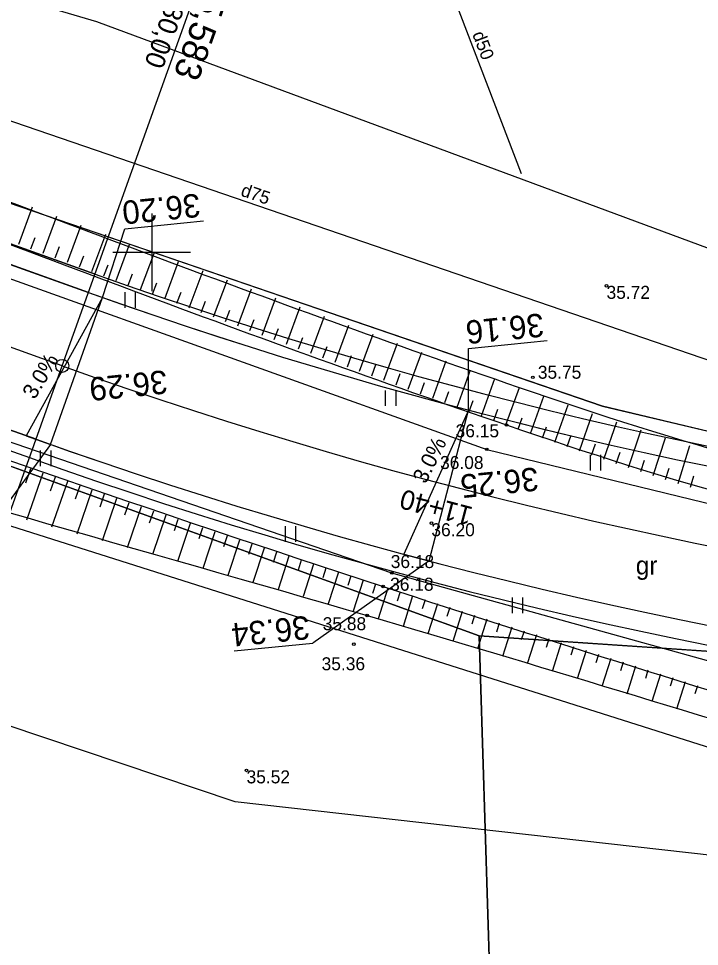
# Model space of a CAD drawing. Extents: x 469981 to 472086, y 246785 to 247785.
# Drawn here: x 470944.87 to 470971.09, y 247173.29 to 247208.99 of the extents above; entities that cross this region are included whole.
import ezdxf

# ---------------------------------------------------------------- set-up
doc = ezdxf.new("R2010")
doc.units = 0
for name, color, linetype in [('0_922', 7, 'Continuous'), ('0_Asfalta_mala', 7, 'Continuous'), ('0_Asfalta_Nomale', 7, 'Continuous'), ('0_Ruut_Braukt', 7, 'Continuous'), ('0_Ruut_nomale', 7, 'Continuous'), ('0_vertikals', 7, 'Continuous'), ('0_vertkals_cipari', 7, 'Continuous'), ('0_Virazjas', 7, 'Continuous'), ('21', 7, 'Continuous'), ('5_patagas', 7, 'Continuous'), ('6_piketaza', 7, 'Continuous'), ('9', 7, 'Continuous'), ('CELI_CMAL_####_####_#', 7, 'Continuous'), ('CELI_CSEG_####_TKST_#', 7, 'Continuous'), ('DREN_VADP_####_####_#', 7, 'Continuous'), ('DREN_VADP_####_TKST_#', 7, 'Continuous'), ('DREN_VADP_KLKT_####_#', 7, 'Continuous'), ('DREN_VADP_KLKT_TKST_#', 7, 'Continuous'), ('GEOD_ELEM_####_####_#', 7, 'Continuous'), ('RAMI_UZMR_####_####_#', 7, 'Continuous'), ('RELJ_AATZ_####_TKST_#', 7, 'Continuous'), ('RELJ_ELEM_####_####_#', 7, 'Continuous'), ('RELJ_NOGA_####_####_#', 7, 'Continuous'), ('RELJ_NOGL_####_####_#', 7, 'Continuous'), ('ROBZ_PROJ_####_####_#', 7, 'Continuous'), ('ROBZ_UZMR_####_####_#', 7, 'Continuous'), ('TERT_ELEM_####_####_#', 7, 'Continuous')]:
    doc.layers.add(name, color=color, linetype=linetype)

msp = doc.modelspace()

# ---------------------------------------------------------------- linework, layer by layer
msp.add_circle((470946.556, 247195.632), 0.25)
at = {"layer": '0_922'}
msp.add_line((470946.556, 247195.632), (470897.667, 247213.101), dxfattribs=at)
msp.add_arc((471007.123, 247365.136), 180, 250.3373, 277.44649, dxfattribs=at)
at = {"layer": '0_Asfalta_mala'}
for p, q in [((470898.676, 247215.926), (470947.566, 247198.456)), ((470896.657, 247210.276), (470945.547, 247192.806))]:
    msp.add_line(p, q, dxfattribs=at)
for radius in [177, 183]:
    msp.add_arc((471007.123, 247365.136), radius, 250.3373, 277.44649, dxfattribs=at)
at = {"layer": '0_Asfalta_Nomale'}
for p, q in [((470898.928, 247216.632), (470947.818, 247199.163)), ((470896.405, 247209.569), (470945.295, 247192.1))]:
    msp.add_line(p, q, dxfattribs=at)
for radius in [176.25, 183.75]:
    msp.add_arc((471007.123, 247365.136), radius, 250.3373, 277.44649, dxfattribs=at)
at = {"layer": '0_Ruut_Braukt'}
for p, q in [((470947.565, 247198.457), (470898.676, 247215.926)), ((470896.657, 247210.276), (470945.546, 247192.807))]:
    msp.add_line(p, q, dxfattribs=at)
for radius in [177, 183]:
    msp.add_arc((471007.123, 247365.136), radius, 250.3373, 277.44649, dxfattribs=at)
at = {"layer": '0_Ruut_nomale'}
for p, q in [((470947.818, 247199.163), (470898.928, 247216.632)), ((470945.546, 247192.807), (470896.657, 247210.276)), ((470896.405, 247209.569), (470945.294, 247192.1))]:
    msp.add_line(p, q, dxfattribs=at)
for points in [[(470898.676, 247215.926), (470947.565, 247198.457), (470947.566, 247198.456)], [(470945.547, 247192.806), (470945.546, 247192.807)]]:
    msp.add_lwpolyline(points, dxfattribs=at)
for radius, start, end in [(176.25, 250.3373, 277.44649), (177, 250.33757, 277.4462), (183, 250.33757, 277.44649), (183.75, 250.3373, 277.44649)]:
    msp.add_arc((471007.123, 247365.136), radius, start, end, dxfattribs=at)
at = {"layer": '0_vertikals'}
for p, q in [((470948.968, 247200.909), (470951.999, 247201.213)), ((470948.105, 247198.265), (470948.968, 247200.909)), ((470962.196, 247196.302), (470965.228, 247196.606)), ((470962.2, 247193.931), (470962.196, 247196.302)), ((470946.105, 247192.608), (470943.452, 247188.99)), ((470960.677, 247188.128), (470956.207, 247184.968)), ((470953.176, 247184.664), (470956.207, 247184.968))]:
    msp.add_line(p, q, dxfattribs=at)
for points in [[(470948.105, 247198.265), (470945.163, 247192.943), (470946.105, 247192.608)], [(470962.2, 247193.931), (470959.71, 247188.384), (470960.677, 247188.128)]]:
    msp.add_lwpolyline(points, close=True, dxfattribs=at)
at = {"layer": '0_Virazjas'}
msp.add_line((470939.153, 247174.914), (470946.556, 247195.632), dxfattribs=at)
at = {"layer": '21'}
msp.add_line((470946.556, 247195.632), (470897.667, 247213.101), dxfattribs=at)
msp.add_arc((471007.123, 247365.136), 180, 250.3373, 277.44649, dxfattribs=at)
at = {"layer": '5_patagas'}
msp.add_lwpolyline([(470946.556, 247195.632), (470953.285, 247214.465)], dxfattribs=at)
at = {"layer": '6_piketaza'}
msp.add_lwpolyline([(470961.375, 247190.788), (470961.502, 247191.271)], dxfattribs=at)
at = {"layer": 'CELI_CMAL_####_####_#'}
for points in [[(470887.869, 247219.351), (470907.988, 247212.254), (470934.743, 247202.499), (470962.898, 247192.42), (470982.559, 247187.627), (470994.5, 247186.238), (471002.099, 247186.455), (471014.161, 247188.048), (471038.308, 247191.645)], [(471015.923, 247182.598), (470992.26, 247181.035), (470978.943, 247182.194), (470959.244, 247187.66), (470932.844, 247196.714), (470906.026, 247206.836), (470881.196, 247215.092)]]:
    msp.add_lwpolyline(points, dxfattribs=at)
at = {"layer": 'DREN_VADP_####_####_#'}
for points in [[(470845.346, 247220.939), (470990.896, 247174.789)], [(470964.232, 247203.017), (470957.633, 247220.267)]]:
    msp.add_lwpolyline(points, dxfattribs=at)
at = {"layer": 'DREN_VADP_KLKT_####_#'}
msp.add_lwpolyline([(470998.012, 247199.651), (470980.588, 247192.708), (470867.536, 247231.459)], dxfattribs=at)
at = {"layer": 'GEOD_ELEM_####_####_#'}
for p, q in [((470950, 247201.5), (470950, 247200)), ((470948.5, 247200), (470950, 247200)), ((470950, 247200), (470950, 247198.5)), ((470950, 247200), (470951.5, 247200))]:
    msp.add_line(p, q, dxfattribs=at)
at = {"layer": 'RAMI_UZMR_####_####_#'}
for points in [[(470560.64, 247175.144), (470793.366, 247232.231), (470822.25, 247233), (470855.497, 247231.608), (470869.75, 247235.5), (470872.288, 247238.827), (470875.523, 247240.24), (470882.387, 247236.327), (470885.36, 247235.904), (470900.348, 247222.872), (470947.872, 247208.875), (470978.25, 247197.629), (470994.287, 247200.731), (471010.572, 247199.465), (471044.448, 247201.846)], [(471016.707, 247172.079), (470997.217, 247171.376), (470979.902, 247175.851), (470953.212, 247178.863), (470866.8, 247207.896), (470847.133, 247208.95), (470818.512, 247207.896), (470793.929, 247204.557), (470730.787, 247190.475), (470682.857, 247179.693), (470601.924, 247155.957)]]:
    msp.add_lwpolyline(points, dxfattribs=at)
at = {"layer": 'RELJ_ELEM_####_####_#'}
for centre in [(470967.511, 247198.71), (470964.676, 247195.19), (470963.658, 247193.357), (470962.898, 247192.42), (470960.767, 247189.576), (470959.244, 247187.661), (470958.906, 247187.142), (470958.298, 247186.024), (470957.783, 247184.924), (470953.652, 247180.068)]:
    msp.add_circle(centre, 0.05, dxfattribs=at)
at = {"layer": 'RELJ_NOGA_####_####_#'}
for p, q in [((470944.883, 247200.314), (470945.415, 247201.744)), ((470945.82, 247199.965), (470946.352, 247201.395)), ((470946.757, 247199.616), (470947.29, 247201.046)), ((470945.351, 247200.14), (470945.511, 247200.569)), ((470947.694, 247199.267), (470948.228, 247200.695)), ((470948.631, 247198.917), (470949.164, 247200.345)), ((470946.289, 247199.791), (470946.448, 247200.22)), ((470949.568, 247198.567), (470950.102, 247199.995)), ((470947.226, 247199.442), (470947.386, 247199.87)), ((470950.504, 247198.216), (470951.038, 247199.645)), ((470948.162, 247199.092), (470948.323, 247199.52)), ((470951.441, 247197.866), (470951.975, 247199.295)), ((470949.099, 247198.742), (470949.259, 247199.17)), ((470952.378, 247197.516), (470952.912, 247198.945)), ((470950.036, 247198.392), (470950.196, 247198.82)), ((470953.314, 247197.166), (470953.848, 247198.595)), ((470950.973, 247198.041), (470951.133, 247198.47)), ((470954.251, 247196.816), (470954.784, 247198.246)), ((470951.909, 247197.691), (470952.069, 247198.12)), ((470955.188, 247196.467), (470955.721, 247197.897)), ((470952.846, 247197.341), (470953.006, 247197.77)), ((470956.126, 247196.119), (470956.657, 247197.548)), ((470953.783, 247196.991), (470953.943, 247197.42)), ((470957.063, 247195.771), (470957.593, 247197.201)), ((470954.72, 247196.642), (470954.879, 247197.071)), ((470958.001, 247195.424), (470958.53, 247196.854)), ((470955.657, 247196.293), (470955.816, 247196.722)), ((470958.939, 247195.078), (470959.466, 247196.509)), ((470956.594, 247195.945), (470956.753, 247196.374)), ((470959.878, 247194.732), (470960.404, 247196.165)), ((470957.532, 247195.597), (470957.691, 247196.026)), ((470960.817, 247194.389), (470961.341, 247195.821)), ((470958.47, 247195.251), (470958.628, 247195.68)), ((470961.756, 247194.046), (470962.278, 247195.48)), ((470959.408, 247194.905), (470959.566, 247195.335)), ((470960.347, 247194.561), (470960.505, 247194.99)), ((470962.696, 247193.705), (470963.216, 247195.139)), ((470961.286, 247194.217), (470961.443, 247194.647)), ((470963.637, 247193.365), (470964.155, 247194.8)), ((470962.226, 247193.875), (470962.382, 247194.305)), ((470964.578, 247193.027), (470965.092, 247194.464)), ((470963.166, 247193.535), (470963.322, 247193.965)), ((470965.52, 247192.692), (470966.028, 247194.132)), ((470964.107, 247193.196), (470964.262, 247193.626)), ((470966.464, 247192.362), (470966.964, 247193.804)), ((470965.049, 247192.859), (470965.202, 247193.291)), ((470967.41, 247192.037), (470967.901, 247193.483)), ((470965.992, 247192.526), (470966.143, 247192.959)), ((470968.358, 247191.718), (470968.838, 247193.169)), ((470969.308, 247191.408), (470969.775, 247192.864)), ((470966.936, 247192.198), (470967.085, 247192.632)), ((470970.262, 247191.107), (470970.716, 247192.568)), ((470967.883, 247191.877), (470968.029, 247192.311)), ((470968.833, 247191.562), (470968.975, 247191.998)), ((470945.337, 247191.671), (470945.145, 247191.118)), ((470945.337, 247191.671), (470945.145, 247191.118)), ((470945.809, 247191.507), (470945.18, 247189.694)), ((470945.809, 247191.507), (470945.18, 247189.694)), ((470969.785, 247191.256), (470969.923, 247191.694)), ((470946.281, 247191.343), (470946.096, 247190.808)), ((470946.281, 247191.343), (470946.096, 247190.808)), ((470946.754, 247191.179), (470946.148, 247189.428)), ((470946.754, 247191.179), (470946.148, 247189.428)), ((470970.74, 247190.96), (470970.873, 247191.4)), ((470947.227, 247191.016), (470947.049, 247190.5)), ((470947.227, 247191.016), (470947.049, 247190.5)), ((470947.699, 247190.853), (470947.118, 247189.162)), ((470947.699, 247190.853), (470947.118, 247189.162)), ((470948.172, 247190.691), (470948.001, 247190.193)), ((470948.172, 247190.691), (470948.001, 247190.193)), ((470948.645, 247190.529), (470948.087, 247188.898)), ((470948.645, 247190.529), (470948.087, 247188.898)), ((470949.118, 247190.367), (470948.955, 247189.887)), ((470949.118, 247190.367), (470948.955, 247189.887)), ((470949.592, 247190.206), (470949.057, 247188.634)), ((470949.592, 247190.206), (470949.057, 247188.634)), ((470950.065, 247190.045), (470949.908, 247189.582)), ((470950.065, 247190.045), (470949.908, 247189.582)), ((470950.539, 247189.884), (470950.026, 247188.37)), ((470950.539, 247189.884), (470950.026, 247188.37)), ((470951.012, 247189.724), (470950.862, 247189.278)), ((470951.012, 247189.724), (470950.862, 247189.278)), ((470951.486, 247189.565), (470950.995, 247188.106)), ((470951.486, 247189.565), (470950.995, 247188.106)), ((470951.96, 247189.405), (470951.816, 247188.976)), ((470951.96, 247189.405), (470951.816, 247188.976)), ((470952.434, 247189.247), (470951.964, 247187.84)), ((470952.434, 247189.247), (470951.964, 247187.84)), ((470952.908, 247189.089), (470952.77, 247188.674)), ((470952.908, 247189.089), (470952.77, 247188.674)), ((470953.383, 247188.931), (470952.933, 247187.571)), ((470953.383, 247188.931), (470952.933, 247187.571)), ((470953.858, 247188.774), (470953.725, 247188.373)), ((470953.858, 247188.774), (470953.725, 247188.373)), ((470954.332, 247188.617), (470953.899, 247187.301)), ((470954.332, 247188.617), (470953.899, 247187.301)), ((470954.807, 247188.461), (470954.68, 247188.072)), ((470954.807, 247188.461), (470954.68, 247188.072)), ((470955.283, 247188.305), (470954.866, 247187.028)), ((470955.283, 247188.305), (470954.866, 247187.028)), ((470955.758, 247188.15), (470955.635, 247187.772)), ((470955.758, 247188.15), (470955.635, 247187.772)), ((470956.234, 247187.996), (470955.831, 247186.752)), ((470956.234, 247187.996), (470955.831, 247186.752)), ((470956.709, 247187.842), (470956.59, 247187.473)), ((470956.709, 247187.842), (470956.59, 247187.473)), ((470957.185, 247187.689), (470956.794, 247186.471)), ((470957.185, 247187.689), (470956.794, 247186.471)), ((470957.661, 247187.537), (470957.546, 247187.175)), ((470957.661, 247187.537), (470957.546, 247187.175)), ((470958.138, 247187.385), (470957.756, 247186.187)), ((470958.138, 247187.385), (470957.756, 247186.187)), ((470958.615, 247187.234), (470958.501, 247186.876)), ((470958.615, 247187.234), (470958.501, 247186.876)), ((470959.091, 247187.083), (470958.717, 247185.897)), ((470959.091, 247187.083), (470958.717, 247185.897)), ((470959.568, 247186.933), (470959.456, 247186.579)), ((470959.568, 247186.933), (470959.456, 247186.579)), ((470960.045, 247186.782), (470959.675, 247185.608)), ((470960.045, 247186.782), (470959.675, 247185.608)), ((470960.522, 247186.632), (470960.411, 247186.281)), ((470960.522, 247186.632), (470960.411, 247186.281)), ((470960.999, 247186.481), (470960.632, 247185.319)), ((470960.999, 247186.481), (470960.632, 247185.319)), ((470961.475, 247186.331), (470961.366, 247185.984)), ((470961.475, 247186.331), (470961.366, 247185.984)), ((470961.952, 247186.181), (470961.589, 247185.03)), ((470961.952, 247186.181), (470961.589, 247185.03)), ((470962.429, 247186.03), (470962.321, 247185.687)), ((470962.429, 247186.03), (470962.321, 247185.687)), ((470962.906, 247185.88), (470962.547, 247184.741)), ((470962.906, 247185.88), (470962.547, 247184.741)), ((470963.383, 247185.729), (470963.276, 247185.389)), ((470963.383, 247185.729), (470963.276, 247185.389)), ((470963.86, 247185.579), (470963.504, 247184.451)), ((470963.86, 247185.579), (470963.504, 247184.451)), ((470964.337, 247185.428), (470964.23, 247185.092)), ((470964.337, 247185.428), (470964.23, 247185.092)), ((470964.813, 247185.278), (470964.461, 247184.162)), ((470964.813, 247185.278), (470964.461, 247184.162)), ((470965.29, 247185.128), (470965.185, 247184.795)), ((470965.29, 247185.128), (470965.185, 247184.795)), ((470965.767, 247184.977), (470965.419, 247183.873)), ((470965.767, 247184.977), (470965.419, 247183.873)), ((470966.244, 247184.827), (470966.14, 247184.497)), ((470966.244, 247184.827), (470966.14, 247184.497)), ((470966.721, 247184.676), (470966.376, 247183.584)), ((470966.721, 247184.676), (470966.376, 247183.584)), ((470967.198, 247184.526), (470967.095, 247184.2)), ((470967.198, 247184.526), (470967.095, 247184.2)), ((470967.674, 247184.376), (470967.333, 247183.295)), ((470967.674, 247184.376), (470967.333, 247183.295)), ((470968.151, 247184.225), (470968.049, 247183.903)), ((470968.151, 247184.225), (470968.049, 247183.903)), ((470968.628, 247184.075), (470968.291, 247183.005)), ((470968.628, 247184.075), (470968.291, 247183.005)), ((470969.105, 247183.924), (470969.004, 247183.605)), ((470969.105, 247183.924), (470969.004, 247183.605)), ((470969.582, 247183.774), (470969.248, 247182.716)), ((470969.582, 247183.774), (470969.248, 247182.716)), ((470970.059, 247183.624), (470969.959, 247183.308)), ((470970.059, 247183.624), (470969.959, 247183.308)), ((470970.535, 247183.473), (470970.205, 247182.427)), ((470970.535, 247183.473), (470970.205, 247182.427)), ((470971.012, 247183.323), (470970.914, 247183.011)), ((470971.012, 247183.323), (470970.914, 247183.011))]:
    msp.add_line(p, q, dxfattribs=at)
for points in [[(470889.682, 247220.928), (470894.215, 247218.482), (470908.262, 247213.396), (470935.093, 247203.884), (470963.658, 247193.357), (470982.569, 247188.667), (470987.924, 247188.377)], [(470443.762, 247118.331), (470443.88, 247120.814), (470444.471, 247122.233), (470445.96, 247123.747), (470447.74, 247124.344), (470466.701, 247130.323), (470490.205, 247137.037), (470509.522, 247142.633), (470536.42, 247149.583), (470558.637, 247154.955), (470585.403, 247162.504), (470607.875, 247168.231), (470633.412, 247175.414), (470656.062, 247180.759), (470680.788, 247187.471), (470708.074, 247193.923), (470734.191, 247200.317), (470761.697, 247206.456), (470789.773, 247212.754), (470817.257, 247216.179), (470830.019, 247217.144), (470848.586, 247217.569), (470861.752, 247217.476), (470881.066, 247214.264), (470905.336, 247205.96), (470932.738, 247196.11), (470958.906, 247187.141), (470978.102, 247181.086)]]:
    msp.add_spline(points, degree=3, dxfattribs=at)
at = {"layer": 'RELJ_NOGL_####_####_#'}
for points in [[(470890.406, 247222.27), (470894.84, 247219.878), (470908.777, 247214.832), (470935.612, 247205.319), (470964.107, 247194.817), (470982.796, 247190.182), (470988.007, 247189.901)], [(470444.636, 247118.184), (470444.802, 247120.028), (470444.991, 247120.926), (470445.558, 247121.73), (470446.408, 247122.251), (470448.872, 247122.621), (470466.486, 247128.526), (470490.665, 247135.792), (470509.603, 247140.94), (470537.55, 247147.945), (470558.966, 247153.542), (470586.086, 247160.934), (470607.922, 247166.842), (470634.241, 247173.648), (470681.28, 247185.658), (470708.292, 247192.117), (470734.878, 247198.699), (470761.457, 247204.922), (470790.498, 247211.068), (470817.148, 247213.701), (470830.618, 247215.209), (470848.022, 247215.369), (470862.099, 247215.472), (470880.883, 247212.412), (470904.425, 247203.826), (470932.21, 247193.701), (470958.298, 247186.024), (470977.689, 247180.167)]]:
    msp.add_spline(points, degree=3, dxfattribs=at)
at = {"layer": 'ROBZ_PROJ_####_####_#'}
for points in [[(470613.752, 247179.765), (470688.303, 247197.106), (470783.692, 247219.293), (470809.088, 247224.67), (470845.751, 247226.447), (470876.169, 247225.296), (470921.641, 247209.731), (470967.353, 247194.084), (470989.48, 247188.802), (471001.509, 247189.266), (471050.609, 247195.379), (471093.674, 247200.298), (471124.72, 247213.54), (471341.261, 247348.2), (471524.883, 247464.852)], [(471398.351, 247372.094), (471346.741, 247338.478), (471133.176, 247205.05), (471108.425, 247194.786), (471087.339, 247189.709), (471023.306, 247181.157), (470962.604, 247185.245), (470905.63, 247205.857), (470878.75, 247214.454), (470852.344, 247217.039), (470815.743, 247215.147), (470778.583, 247209.26), (470718.669, 247194.633), (470636.973, 247175.147), (470468.364, 247124.23), (470431.624, 247112.202), (470396.219, 247097.502), (470371.503, 247083.47), (470275.956, 246992.729), (470152.342, 246907.761), (470066.737, 246851.23)], [(470979.699, 247245.057), (471001.509, 247189.266), (470989.48, 247188.802), (470967.353, 247194.084), (470921.641, 247209.731), (470906.814, 247253.012)]]:
    msp.add_lwpolyline(points, dxfattribs=at)
at = {"layer": 'ROBZ_UZMR_####_####_#'}
for points in [[(470722.834, 247152.788), (470718.669, 247194.633), (470778.583, 247209.26), (470815.743, 247215.147), (470852.344, 247217.039), (470878.75, 247214.454), (470905.63, 247205.857), (470962.604, 247185.245), (470963.67, 247151.03)], [(470963.76, 247148.152), (470962.604, 247185.245), (471023.306, 247181.157), (471087.339, 247189.709), (471108.425, 247194.786), (471133.176, 247205.05), (471165.539, 247180.17)]]:
    msp.add_lwpolyline(points, dxfattribs=at)
at = {"layer": 'TERT_ELEM_####_####_#'}
for p, q in [((470948.981, 247197.863), (470948.981, 247198.463)), ((470949.381, 247197.863), (470949.381, 247198.463)), ((470959.006, 247194.09), (470959.006, 247194.69)), ((470959.406, 247194.09), (470959.406, 247194.69)), ((470945.724, 247191.774), (470945.724, 247192.374)), ((470946.124, 247191.774), (470946.124, 247192.374)), ((470966.89, 247191.603), (470966.89, 247192.203)), ((470967.29, 247191.603), (470967.29, 247192.203)), ((470955.15, 247188.859), (470955.15, 247189.459)), ((470955.55, 247188.859), (470955.55, 247189.459)), ((470963.891, 247186.114), (470963.891, 247186.714)), ((470964.291, 247186.114), (470964.291, 247186.714))]:
    msp.add_line(p, q, dxfattribs=at)

# ---------------------------------------------------------------- texts
msp.add_text('R= 180,00', height=0.75, rotation=250.3373).set_placement((470951.274, 247211.642))
at = {"layer": '0_vertkals_cipari'}
for s, height, rotation, p in [('36.20', 0.9, 185.7316, (470951.823, 247202.267)), ('36.16', 0.9, 185.7316, (470965.051, 247197.66)), ('3.0%', 0.5993, 58.6635, (470945.494, 247194.309)), ('36.29', 0.9, 185.7316, (470950.557, 247195.472)), ('3.0%', 0.5993, 63.4382, (470960.55, 247191.063)), ('36.25', 0.9, 185.7316, (470964.844, 247191.735)), ('36.34', 0.9, 185.7316, (470956.031, 247186.022))]:
    msp.add_text(s, height=height, rotation=rotation, dxfattribs=at).set_placement(p)
at = {"layer": '6_piketaza'}
msp.add_text('11+40', height=0.75, rotation=165.2975, dxfattribs=at).set_placement((470962.406, 247190.181))
at = {"layer": '9'}
msp.add_text('LB11+55,583', height=1, rotation=250.3373, dxfattribs=at).set_placement((470953.521, 247214.381))
at = {"layer": 'CELI_CSEG_####_TKST_#'}
msp.add_text('gr', height=0.7, dxfattribs=at).set_placement((470968.638, 247187.604))
at = {"layer": 'DREN_VADP_####_TKST_#'}
msp.add_text('d50', height=0.5, rotation=290.9375, dxfattribs=at).set_placement((470962.334, 247208.397))
at = {"layer": 'DREN_VADP_KLKT_TKST_#'}
msp.add_text('d75', height=0.5, rotation=341.08, dxfattribs=at).set_placement((470953.396, 247202.187))
at = {"layer": 'RELJ_AATZ_####_TKST_#'}
for s, p in [('35.72', (470967.511, 247198.21)), ('35.75', (470964.865, 247195.136)), ('36.15', (470961.7, 247192.884)), ('36.08', (470961.102, 247191.663)), ('36.20', (470960.767, 247189.076)), ('36.18', (470959.203, 247187.853)), ('36.18', (470959.18, 247186.98)), ('35.88', (470956.583, 247185.461)), ('35.36', (470956.541, 247183.92)), ('35.52', (470953.652, 247179.568))]:
    msp.add_text(s, height=0.5, dxfattribs=at).set_placement(p)

doc.saveas('drawing.dxf')
